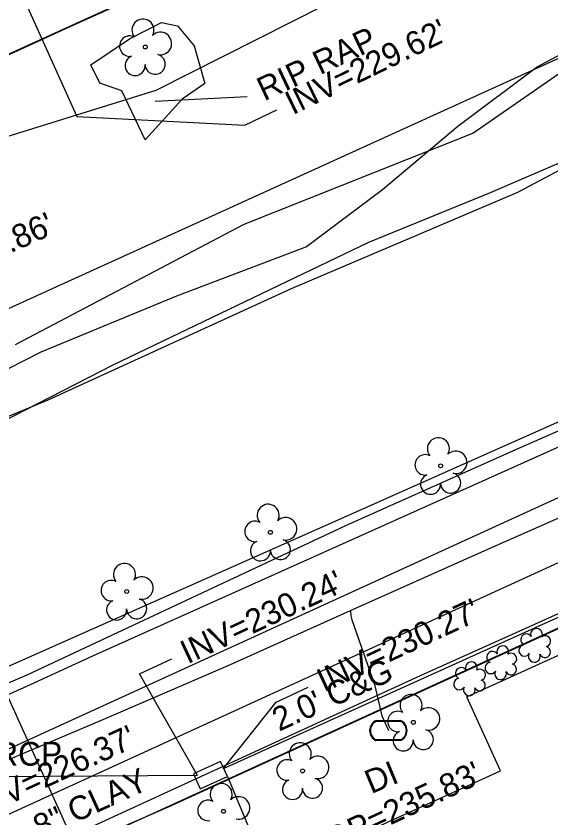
# Model space of a CAD drawing. Extents: x 2100323 to 2109811, y 740376 to 749755.
# Drawn here: x 2108319.7 to 2108410, y 746107 to 746242.3 of the extents above; entities that cross this region are included whole.
import ezdxf

# ---------------------------------------------------------------- set-up
doc = ezdxf.new("R2010")
doc.units = 0
for name, color, linetype in [('Exist Building', 7, 'Continuous'), ('Exist Guardrail', 7, 'Continuous'), ('Exist Hydro Jurisdictional Stream or Body of Water', 7, 'Continuous'), ('Exist Other Culture Area Outline', 7, 'Continuous'), ('Exist Other Culture Area Outline Leader', 7, 'Continuous'), ('Exist Other Culture Area Outline Text', 7, 'Continuous'), ('Exist Property Line', 7, 'Continuous'), ('Exist Right of Way Easement Line', 7, 'Continuous'), ('Exist Right of Way Line', 7, 'Continuous'), ('Exist Roads Curbs', 7, 'Continuous'), ('Exist Roads Curbs Text', 7, 'Continuous'), ('Exist Roads EOP', 7, 'Continuous'), ('Exist Roads EOP Other', 7, 'Continuous'), ('Exist Structure Minor Catch Basin', 7, 'Continuous'), ('Exist Structure Minor Catch Basin Top Elevation', 7, 'Continuous'), ('Exist Structure Minor Drop Inlet Text', 7, 'Continuous'), ('Exist Structure Minor Pipes RCP 15 Inch', 7, 'Continuous'), ('Exist Structure Minor Pipes RCP 15 Inch Invert', 7, 'Continuous'), ('Exist Structure Minor Pipes RCP 15 Inch Leader', 7, 'Continuous'), ('Exist Structure Minor Pipes RCP 15 Inch Text', 7, 'Continuous'), ('Exist Structure Minor Pipes RCP 18 Inch', 7, 'Continuous'), ('Exist Structure Minor Pipes RCP 18 Inch Invert', 7, 'Continuous'), ('Exist Structure Minor Pipes RCP 18 Inch Leader', 7, 'Continuous'), ('Exist Structure Minor Pipes RCP 48 Inch Invert', 7, 'Continuous'), ('Exist Utilities Sanitary Sewer UG Line', 7, 'Continuous'), ('Exist Utilities Sanitary Sewer UG Line Invert Elevation', 7, 'Continuous'), ('Exist Utilities Sanitary Sewer UG Line Text', 7, 'Continuous'), ('Exist Utilities Water Meter CELL', 7, 'Continuous'), ('Exist Utilities Water UG Line SUE LOS B', 7, 'Continuous'), ('Exist Vegetation Hedge Row', 7, 'Continuous'), ('Exist Vegetation Shrub CELL', 7, 'Continuous'), ('Exist Vegetation Tree CELL', 7, 'Continuous')]:
    doc.layers.add(name, color=color, linetype=linetype)

msp = doc.modelspace()

# ---------------------------------------------------------------- linework, layer by layer
at = {"layer": 'Exist Building'}
msp.add_lwpolyline([(2108703.48, 746050.11), (2108476.84, 745947.07), (2108444.56, 746018.06), (2108388.51, 745992.57), (2108373.62, 746025.32), (2108392, 746033.67), (2108363, 746097.48), (2108401.46, 746114.97), (2108395.79, 746127.44), (2108427.57, 746141.89), (2108427.08, 746142.96), (2108491.97, 746172.46), (2108492.66, 746170.92), (2108524.48, 746185.39), (2108530.52, 746172.09), (2108627.39, 746216.12), (2108620.8, 746230.62), (2108643.82, 746241.08), (2108650.51, 746226.37), (2108661.61, 746231.42), (2108671.04, 746210.67), (2108667.98, 746209.27), (2108701.38, 746135.79), (2108670.84, 746121.91)], close=True, dxfattribs=at)
at = {"layer": 'Exist Guardrail'}
msp.add_lwpolyline([(2108487.98, 746312.9), (2108416.93, 746280.69), (2108274.45, 746215.86), (2108032.92, 746106.19)], dxfattribs=at)
at = {"layer": 'Exist Hydro Jurisdictional Stream or Body of Water'}
for points in [[(2108319.63, 746186.87), (2108358.19, 746207.19), (2108396.8, 746222.52), (2108430.4, 746245.86), (2108458.08, 746260.14), (2108495.96, 746278.41), (2108543.96, 746287.29), (2108582.6, 746305.25), (2108622.99, 746319.52), (2108659.56, 746336.66), (2108702.34, 746355.69), (2108747.54, 746378.52), (2108774.99, 746393.14)], [(2108325.16, 746177.56), (2108366.22, 746196.31), (2108404.36, 746212.58), (2108441.45, 746232.25), (2108465.46, 746249.96), (2108494.94, 746253.74), (2108551.85, 746275.57), (2108591.57, 746292.54), (2108628.73, 746307.97), (2108665.11, 746322.41), (2108709.89, 746339.21), (2108737.92, 746351.91), (2108765.68, 746364.01), (2108780.96, 746373.86), (2108780.9, 746373.99), (2108790.42, 746374.05)], [(2108171.92, 746105.55), (2108199.93, 746115.9), (2108225.16, 746128.48), (2108247.54, 746139.16), (2108267.62, 746153.75), (2108325.13, 746177.53)]]:
    msp.add_lwpolyline(points, dxfattribs=at)
at = {"layer": 'Exist Other Culture Area Outline'}
msp.add_lwpolyline([(2108344.24, 746241.21), (2108346.97, 746240.63), (2108349.75, 746237.27), (2108351.6, 746230.92), (2108347.73, 746228.29), (2108341.54, 746221.39), (2108337.57, 746229.65), (2108333.88, 746230.94), (2108332.35, 746234.05), (2108338.88, 746238.42), (2108344.24, 746241.21)], dxfattribs=at)
at = {"layer": 'Exist Other Culture Area Outline Leader'}
msp.add_line((2108343.18, 746227.91), (2108358.7, 746228.71), dxfattribs=at)
at = {"layer": 'Exist Property Line'}
msp.add_line((2108317.32, 746129.66), (2108434.26, 745871.78), dxfattribs=at)
at = {"layer": 'Exist Right of Way Easement Line'}
for p, q in [((2108437.07, 746172.9), (2108305.23, 746112.57)), ((2108449.44, 746156.56), (2108322.33, 746098.39))]:
    msp.add_line(p, q, dxfattribs=at)
at = {"layer": 'Exist Right of Way Line'}
msp.add_line((2107726.52, 745923.8), (2108924.68, 746468.63), dxfattribs=at)
at = {"layer": 'Exist Roads Curbs'}
for points in [[(2108488.05, 746206.53), (2108456.11, 746192.12), (2108434.02, 746182.25), (2108403.97, 746169.1), (2108375.29, 746156.27), (2108321.53, 746131.09), (2108291.38, 746118.2), (2108273.41, 746109.89), (2108255.71, 746101.65), (2108248.96, 746098.39), (2108239.28, 746093.42), (2108231.47, 746089.27), (2108222.89, 746084.46), (2108211.26, 746077.16), (2108184.52, 746059.57), (2108169.93, 746050.37), (2108159.46, 746044.16), (2108144.67, 746036.11), (2108131.59, 746029.77), (2108116.68, 746023.5), (2108102.39, 746018.49), (2108095.25, 746015.52), (2108083.8, 746010.32)], [(2108354.35, 746021.77), (2108353.97, 746023.02), (2108353.78, 746024.65), (2108354.13, 746025.79), (2108355.3, 746027.8), (2108357.3, 746029.16), (2108369.23, 746034.27), (2108349.34, 746077.65), (2108340.32, 746097.01), (2108328.99, 746091.81), (2108325.87, 746090.88), (2108323.6, 746091.46), (2108322.27, 746092.97), (2108321.72, 746094.42), (2108321.47, 746096.13), (2108322.49, 746097.98), (2108324.16, 746099.39), (2108326.97, 746100.84), (2108345.43, 746108.86), (2108452.45, 746157.82), (2108536.71, 746195.7), (2108561.92, 746207.08)]]:
    msp.add_lwpolyline(points, dxfattribs=at)
at = {"layer": 'Exist Roads EOP'}
msp.add_lwpolyline([(2108255.19, 746207.12), (2108263, 746210.62), (2108271.11, 746214.27), (2108279.51, 746218.06), (2108288.03, 746221.91), (2108296.48, 746225.75), (2108304.88, 746229.57), (2108313.2, 746233.38), (2108321.27, 746237.06), (2108328.86, 746240.5), (2108335.99, 746243.71), (2108342.65, 746246.68), (2108348.9, 746249.46), (2108354.78, 746252.08), (2108360.3, 746254.55), (2108365.46, 746256.86), (2108370.73, 746259.24), (2108376.56, 746261.9), (2108382.98, 746264.84), (2108389.96, 746268.06), (2108396.99, 746271.31), (2108403.55, 746274.32), (2108409.62, 746277.11), (2108415.22, 746279.67)], dxfattribs=at)
at = {"layer": 'Exist Roads EOP Other'}
for points in [[(2108084.96, 746007.86), (2108097.08, 746013.52), (2108103, 746016.27), (2108118.4, 746021.59), (2108138.52, 746030.5), (2108150.17, 746036.7), (2108170.38, 746048.67), (2108190.12, 746061), (2108216.26, 746077.76), (2108231.25, 746086.58), (2108252.21, 746098.14), (2108282.21, 746111.9), (2108311.51, 746124.71), (2108322.17, 746129.53), (2108332.66, 746134.37), (2108433.95, 746179.77), (2108471.5, 746197.1), (2108550.66, 746232.87)], [(2108561.1, 746208.56), (2108457.72, 746162.34), (2108387.88, 746130.99), (2108331.99, 746105.27), (2108323.35, 746101.23), (2108321.21, 746099.74), (2108319.89, 746097.44), (2108319.81, 746094.57), (2108320.54, 746092), (2108321.54, 746090.64), (2108322.91, 746089.55), (2108324.39, 746088.83), (2108326.94, 746089.05), (2108339.52, 746094.47)]]:
    msp.add_lwpolyline(points, dxfattribs=at)
at = {"layer": 'Exist Structure Minor Catch Basin'}
msp.add_lwpolyline([(2108350.79, 746111.92), (2108355.38, 746114.01), (2108354.22, 746116.54), (2108349.64, 746114.44)], close=True, dxfattribs=at)
at = {"layer": 'Exist Structure Minor Catch Basin Top Elevation'}
msp.add_lwpolyline([(2108355.38, 746114.01), (2108361.98, 746098.22), (2108367.42, 746100.76)], dxfattribs=at)
at = {"layer": 'Exist Structure Minor Pipes RCP 15 Inch'}
for p, q in [((2108516.7, 746188.59), (2108354.69, 746115.3)), ((2108350.35, 746114.17), (2108281.45, 746113.7))]:
    msp.add_line(p, q, dxfattribs=at)
at = {"layer": 'Exist Structure Minor Pipes RCP 15 Inch Leader'}
for points in [[(2108350.35, 746114.17), (2108340.56, 746131.33), (2108346, 746133.87)], [(2108354.69, 746115.3), (2108363.58, 746126.55), (2108369.02, 746129.08)]]:
    msp.add_lwpolyline(points, dxfattribs=at)
at = {"layer": 'Exist Structure Minor Pipes RCP 18 Inch'}
msp.add_line((2108299.43, 746293.41), (2108329.98, 746225.33), dxfattribs=at)
at = {"layer": 'Exist Structure Minor Pipes RCP 18 Inch Leader'}
msp.add_lwpolyline([(2108329.98, 746225.33), (2108358.31, 746223.85), (2108363.71, 746226.46)], dxfattribs=at)
at = {"layer": 'Exist Utilities Sanitary Sewer UG Line'}
msp.add_line((2108445.36, 746165.69), (2108309.53, 746103.54), dxfattribs=at)
at = {"layer": 'Exist Utilities Water Meter CELL'}
msp.add_line((2108382.53, 746121.75), (2108382.53, 746121.75), dxfattribs=at)
for points in [[(2108380.5, 746123.45), (2108384.57, 746123.45)], [(2108380.5, 746123.31), (2108384.57, 746123.31)], [(2108384.57, 746120.18), (2108380.47, 746120.18)], [(2108384.57, 746120.05), (2108380.47, 746120.05)]]:
    msp.add_lwpolyline(points, dxfattribs=at)
for centre, radius, start, end in [((2108381.23, 746121.74), 1.86, 113.178, 245.9794), ((2108381.24, 746121.74), 1.73, 115.3009, 243.7824), ((2108383.83, 746121.75), 1.86, 293.6483, 66.3084), ((2108383.84, 746121.75), 1.73, 295.1272, 64.8728)]:
    msp.add_arc(centre, radius, start, end, dxfattribs=at)
at = {"layer": 'Exist Utilities Water UG Line SUE LOS B'}
for points in [[(2108289, 746103.41), (2108317.44, 746116.44), (2108334.53, 746123.65), (2108355.88, 746132.91), (2108376.15, 746141.99), (2108397.78, 746151.67), (2108413.19, 746158.45), (2108434.49, 746168.38), (2108461.11, 746180.01), (2108494.97, 746194.85)], [(2108376.15, 746141.99), (2108376.18, 746141.08), (2108376.39, 746140.42), (2108380.18, 746129.5), (2108381.41, 746124.23), (2108382.53, 746121.75)]]:
    msp.add_lwpolyline(points, dxfattribs=at)
at = {"layer": 'Exist Vegetation Hedge Row'}
for points in [[(2108129.18, 746111), (2108117.06, 746110.35), (2108106.35, 746111.21), (2108103.19, 746124.19), (2108129, 746137.45), (2108238.92, 746184.34), (2108315.82, 746221.21), (2108343.35, 746229.8), (2108439.7, 746278.48), (2108519.43, 746315.05)], [(2108492.86, 746280.38), (2108483.26, 746274.1), (2108429.17, 746245.32), (2108407.68, 746233.7), (2108394.25, 746223.67), (2108381.54, 746212.96), (2108368.75, 746203.35), (2108346.81, 746195.04), (2108323.92, 746185.56), (2108310.06, 746178.56), (2108294.18, 746174.81), (2108283.33, 746170.36), (2108268.01, 746166.95), (2108243.67, 746153.05), (2108228.57, 746147.2), (2108211.63, 746142.46), (2108202.11, 746137.54), (2108196.13, 746131.55), (2108190.35, 746125.4), (2108175.73, 746119.23), (2108154.11, 746113.67), (2108129.18, 746111)], [(2108161.51, 746102.91), (2108170.27, 746108.01), (2108177.97, 746110.89), (2108188.28, 746112.51), (2108205.29, 746121.03), (2108218.84, 746125.85), (2108227.66, 746130.38), (2108237.16, 746133.37), (2108245.83, 746136), (2108259.9, 746146.38), (2108269.21, 746153.05), (2108281.86, 746159.59), (2108297.07, 746164.75), (2108314.79, 746172.52), (2108336.09, 746183.45), (2108379.24, 746204.15), (2108399.75, 746212.5), (2108418.33, 746220.48), (2108438.54, 746230.86), (2108450.2, 746237.89), (2108464.24, 746245.41), (2108473.98, 746250.42), (2108492.17, 746251.3)], [(2108549.79, 746235.54), (2108373.51, 746157.02), (2108278.11, 746114.68), (2108245.96, 746104.8), (2108229.09, 746093.8), (2108205.77, 746080.34), (2108184.33, 746073.2), (2108160.12, 746067.97), (2108142.61, 746062.11), (2108131.29, 746054.45), (2108132.77, 746044.36), (2108129.59, 746034.11), (2108119.53, 746028.72), (2108111.52, 746034.7)]]:
    msp.add_lwpolyline(points, dxfattribs=at)
at = {"layer": 'Exist Vegetation Shrub CELL'}
for p, q in [((2108407.29, 746135.94), (2108407.29, 746135.94)), ((2108401.58, 746133), (2108401.58, 746133)), ((2108396.31, 746130.3), (2108396.31, 746130.3))]:
    msp.add_line(p, q, dxfattribs=at)
for centre, radius, start, end in [((2108407.52, 746137.98), 0.99, 334.8391, 200.4717), ((2108405.81, 746137.07), 0.968, 35.8908, 245.4216), ((2108408.96, 746136.81), 0.929, 284.4567, 126.0861), ((2108401.81, 746135.04), 0.99, 334.8391, 200.4717), ((2108405.49, 746135.24), 0.955, 95.1099, 327.9534), ((2108400.09, 746134.13), 0.968, 35.8908, 245.4216), ((2108403.25, 746133.87), 0.929, 284.4567, 126.0861), ((2108407.16, 746134.26), 0.984, 151.2797, 21.387), ((2108408.93, 746135.01), 0.937, 204.9913, 73.4601), ((2108396.53, 746132.34), 0.99, 334.8391, 200.4717), ((2108399.78, 746132.3), 0.955, 95.1099, 327.9534), ((2108394.82, 746131.42), 0.968, 35.8908, 245.4216), ((2108397.98, 746131.16), 0.929, 284.4567, 126.0861), ((2108403.21, 746132.08), 0.937, 204.9913, 73.4601), ((2108394.51, 746129.59), 0.955, 95.1099, 327.9534), ((2108401.45, 746131.32), 0.984, 151.2797, 21.387), ((2108397.94, 746129.37), 0.937, 204.9913, 73.4601), ((2108396.18, 746128.61), 0.984, 151.2797, 21.387)]:
    msp.add_arc(centre, radius, start, end, dxfattribs=at)
at = {"layer": 'Exist Vegetation Tree CELL'}
for p, q in [((2108341.53, 746237.06), (2108341.53, 746237.06)), ((2108391.35, 746166.41), (2108391.35, 746166.41)), ((2108362.64, 746155.19), (2108362.64, 746155.19)), ((2108338.4, 746145.2), (2108338.4, 746145.2)), ((2108386.75, 746123.13), (2108386.75, 746123.13)), ((2108368.06, 746114.94), (2108368.06, 746114.94)), ((2108354.72, 746108.12), (2108354.72, 746108.12))]:
    msp.add_line(p, q, dxfattribs=at)
for centre in [(2108341.53, 746237.06), (2108391.35, 746166.41), (2108362.64, 746155.19), (2108338.4, 746145.2), (2108386.75, 746123.13), (2108368.06, 746114.94), (2108354.72, 746108.12)]:
    msp.add_circle(centre, 0.326, dxfattribs=at)
for centre, radius, start, end in [((2108341.14, 746239.93), 1.86, 330.1651, 219.7134), ((2108338.92, 746237.21), 1.73, 62.6636, 279.3457), ((2108344.08, 746237.65), 1.9, 257.1011, 134.1999), ((2108339.82, 746233.94), 1.69, 111.5671, 6.231), ((2108343.2, 746234.16), 1.7, 181.2822, 74.56), ((2108390.97, 746169.29), 1.86, 330.1651, 219.7134), ((2108393.9, 746167), 1.9, 257.1011, 134.1999), ((2108388.75, 746166.57), 1.73, 62.6636, 279.3457), ((2108389.65, 746163.29), 1.69, 111.5671, 6.231), ((2108393.03, 746163.51), 1.7, 181.2822, 74.56), ((2108362.26, 746158.06), 1.86, 330.1651, 219.7134), ((2108365.19, 746155.77), 1.9, 257.1011, 134.1999), ((2108360.04, 746155.34), 1.73, 62.6636, 279.3457), ((2108360.94, 746152.07), 1.69, 111.5671, 6.231), ((2108364.32, 746152.29), 1.7, 181.2822, 74.56), ((2108338.02, 746148.07), 1.86, 330.1651, 219.7134), ((2108335.8, 746145.36), 1.73, 62.6636, 279.3457), ((2108340.95, 746145.79), 1.9, 257.1011, 134.1999), ((2108336.7, 746142.08), 1.69, 111.5671, 6.231), ((2108340.08, 746142.3), 1.7, 181.2822, 74.56), ((2108386.36, 746126), 1.86, 330.1651, 219.7134), ((2108389.3, 746123.71), 1.9, 257.1011, 134.1999), ((2108384.14, 746123.28), 1.73, 62.6636, 279.3457), ((2108385.04, 746120.01), 1.69, 111.5671, 6.231), ((2108388.42, 746120.23), 1.7, 181.2822, 74.56), ((2108367.67, 746117.81), 1.86, 330.1651, 219.7134), ((2108370.61, 746115.53), 1.9, 257.1011, 134.1999), ((2108365.45, 746115.09), 1.73, 62.6636, 279.3457), ((2108366.36, 746111.82), 1.69, 111.5671, 6.231), ((2108369.73, 746112.04), 1.7, 181.2822, 74.56), ((2108354.33, 746110.99), 1.86, 330.1651, 219.7134), ((2108357.27, 746108.7), 1.9, 257.1011, 134.1999), ((2108352.11, 746108.27), 1.73, 62.6636, 279.3457)]:
    msp.add_arc(centre, radius, start, end, dxfattribs=at)

# ---------------------------------------------------------------- texts
at = {"layer": 'Exist Other Culture Area Outline Text'}
msp.add_text('RIP RAP', height=4, rotation=25.2149, dxfattribs=at).set_placement((2108361.59, 746227.88))
at = {"layer": 'Exist Roads Curbs Text'}
msp.add_text("2.0' C&G", height=4, rotation=24.3869, dxfattribs=at).set_placement((2108364.1, 746121.55))
at = {"layer": 'Exist Structure Minor Catch Basin Top Elevation'}
msp.add_text("TOP=235.83'", height=4, rotation=25, dxfattribs=at).set_placement((2108370.07, 746099.79))
at = {"layer": 'Exist Structure Minor Drop Inlet Text'}
msp.add_text('DI', height=4, rotation=22.6262, dxfattribs=at).set_placement((2108379.62, 746111.01))
at = {"layer": 'Exist Structure Minor Pipes RCP 15 Inch Invert'}
for s, p in [("INV=230.24'", (2108348.66, 746132.9)), ("INV=230.27'", (2108371.68, 746128.12))]:
    msp.add_text(s, height=4, rotation=25, dxfattribs=at).set_placement(p)
at = {"layer": 'Exist Structure Minor Pipes RCP 15 Inch Text'}
msp.add_text('15" RCP', height=4, rotation=0.3882, dxfattribs=at).set_placement((2108306.91, 746115.72))
at = {"layer": 'Exist Structure Minor Pipes RCP 18 Inch Invert'}
msp.add_text("INV=229.62'", height=4, rotation=25.838, dxfattribs=at).set_placement((2108366.39, 746225.54))
at = {"layer": 'Exist Structure Minor Pipes RCP 48 Inch Invert'}
msp.add_text("INV=222.86'", height=4, rotation=23.9026, dxfattribs=at).set_placement((2108299.6, 746193.76))
at = {"layer": 'Exist Utilities Sanitary Sewer UG Line Invert Elevation'}
msp.add_text("INV=226.37'", height=4, rotation=24.5693, dxfattribs=at).set_placement((2108313.55, 746106.94))
at = {"layer": 'Exist Utilities Sanitary Sewer UG Line Text'}
msp.add_text('8" CLAY', height=4, rotation=24.5895, dxfattribs=at).set_placement((2108323.81, 746103.47))

doc.saveas('drawing.dxf')
